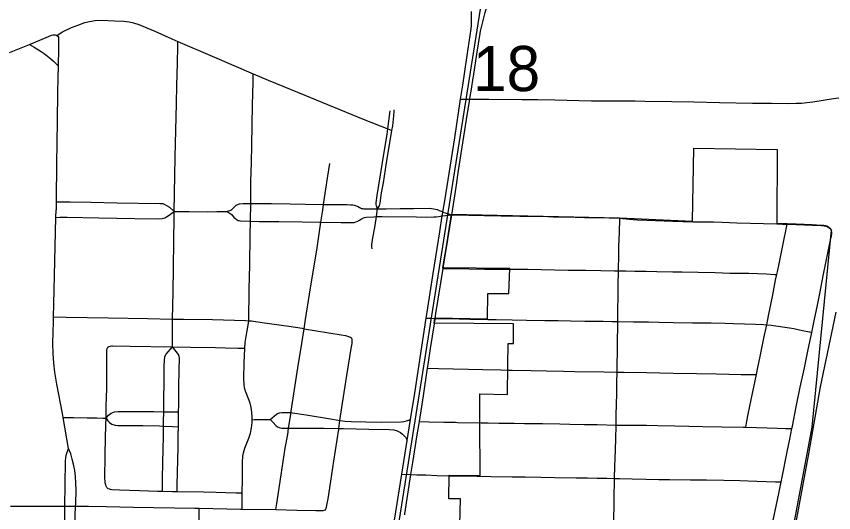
# Model space of a CAD drawing. Extents: x 0 to 34, y 0 to 22.
# Drawn here: x 2.454 to 3.211, y 15.065 to 15.525 of the extents above; entities that cross this region are included whole.
import ezdxf

# ---------------------------------------------------------------- set-up
doc = ezdxf.new("R2010")
doc.units = 0
for name, color, linetype in [('GM_X_City_Street', 7, 'Continuous'), ('GM_X_Corporation', 7, 'Continuous'), ('GM_X_Minor_River', 7, 'Continuous'), ('GM_X_Rail_Line', 7, 'Continuous'), ('GM_X_Section_Text', 7, 'Continuous'), ('GM_X_State_Route', 7, 'Continuous'), ('GM_X_Township_Road', 7, 'Continuous')]:
    doc.layers.add(name, color=color, linetype=linetype)

msp = doc.modelspace()

# ---------------------------------------------------------------- linework, layer by layer
at = {"layer": 'GM_X_City_Street'}
msp.add_line((2.60443, 15.14488), (2.60471, 15.15848), dxfattribs=at)
for points in [[(2.49204, 15.50724), (2.4939, 15.50843), (2.49715, 15.51052), (2.50563, 15.51456), (2.51223, 15.51724), (2.51802, 15.51914), (2.52233, 15.52031), (2.52728, 15.5211), (2.53315, 15.52149), (2.54545, 15.52087), (2.55408, 15.52043), (2.55892, 15.51979), (2.56306, 15.51882), (2.56771, 15.51729), (2.58256, 15.51109), (2.59851, 15.50412), (2.60398, 15.50176), (2.63561, 15.48808), (2.67368, 15.47178), (2.6876, 15.46582), (2.72152, 15.45187), (2.77557, 15.42967), (2.79824, 15.42088), (2.79975, 15.42029), (2.80214, 15.41937)], [(2.44824, 15.49158), (2.46207, 15.49706), (2.46659, 15.49895), (2.48215, 15.50542), (2.48698, 15.50738), (2.48863, 15.50781), (2.49027, 15.50785), (2.49128, 15.50762), (2.49204, 15.50724), (2.49289, 15.50655), (2.49339, 15.50575), (2.4936, 15.50481), (2.49355, 15.495), (2.49316, 15.47917), (2.49287, 15.46706), (2.49254, 15.45458), (2.49236, 15.42784), (2.49163, 15.38806), (2.49139, 15.35555), (2.49137, 15.3533), (2.49132, 15.34582)], [(2.59904, 15.2446), (2.59962, 15.26943), (2.6006, 15.33911), (2.60069, 15.34429), (2.6015, 15.3945), (2.60284, 15.44425), (2.60316, 15.46104), (2.60352, 15.48157), (2.60387, 15.49712), (2.60398, 15.50176)], [(2.46659, 15.49895), (2.47094, 15.49629), (2.47743, 15.49232), (2.48032, 15.49047), (2.48342, 15.48809), (2.48647, 15.48559), (2.48882, 15.48351), (2.49169, 15.48064), (2.49316, 15.47917)], [(2.66974, 15.24298), (2.67007, 15.27231), (2.67055, 15.29468), (2.67096, 15.32204), (2.67114, 15.33519), (2.67137, 15.35173), (2.67166, 15.3724), (2.67207, 15.3892), (2.67252, 15.40597), (2.67312, 15.44265), (2.67354, 15.46441), (2.67368, 15.47178)], [(3.08138, 15.44564), (3.10531, 15.44514), (3.13596, 15.4445), (3.15338, 15.44445), (3.16828, 15.44433), (3.17633, 15.44443), (3.18126, 15.44466), (3.18618, 15.44513), (3.19169, 15.44585), (3.21075, 15.44877), (3.21572, 15.44934)], [(2.78874, 15.34659), (2.78773, 15.34931), (2.78749, 15.35074), (2.78745, 15.35217), (2.78846, 15.35887), (2.79, 15.36868), (2.79322, 15.38953), (2.79754, 15.41586), (2.79824, 15.42088), (2.80052, 15.43738)], [(2.78874, 15.34659), (2.79013, 15.34857), (2.79063, 15.34954), (2.79105, 15.35069), (2.79132, 15.35176), (2.79251, 15.36149), (2.79419, 15.37068), (2.79705, 15.38915), (2.80214, 15.41937), (2.80284, 15.42354), (2.80397, 15.43282), (2.80426, 15.43716), (2.80425, 15.43841)], [(2.69472, 15.06802), (2.69558, 15.07383), (2.69949, 15.10031), (2.7034, 15.12488), (2.70561, 15.13776), (2.7065, 15.14359), (2.70869, 15.15802), (2.70888, 15.15927), (2.71508, 15.19923), (2.71868, 15.22197), (2.72088, 15.23564), (2.72224, 15.24407), (2.72671, 15.27362), (2.73158, 15.30294), (2.73276, 15.31047), (2.73531, 15.32774), (2.73637, 15.33442), (2.73814, 15.34551), (2.7389, 15.35066), (2.74251, 15.37509), (2.74472, 15.3886)], [(2.49137, 15.3533), (2.49354, 15.35328), (2.50425, 15.35315), (2.52366, 15.35276), (2.54735, 15.35223), (2.58725, 15.35171), (2.58993, 15.35145), (2.5914, 15.35091), (2.59354, 15.34984), (2.59622, 15.3481), (2.60069, 15.34429)], [(2.64842, 15.34413), (2.65097, 15.34472), (2.65207, 15.34507), (2.65304, 15.34546), (2.65391, 15.34599), (2.65466, 15.34669), (2.65589, 15.34783), (2.65799, 15.34991), (2.65878, 15.35047), (2.65938, 15.35079), (2.66005, 15.35108), (2.66098, 15.35134), (2.66452, 15.35171), (2.67005, 15.35173), (2.67137, 15.35173), (2.6905, 15.35165), (2.7079, 15.35138), (2.72218, 15.35097), (2.7389, 15.35066), (2.76069, 15.3506), (2.76388, 15.35048), (2.76502, 15.35043), (2.76603, 15.35024), (2.76709, 15.35005), (2.76891, 15.34957), (2.76985, 15.34923), (2.77088, 15.34868), (2.77214, 15.34799), (2.77312, 15.34749), (2.77399, 15.34712), (2.77489, 15.34685), (2.77594, 15.34667), (2.77783, 15.34656), (2.77883, 15.34656), (2.78033, 15.34656), (2.78477, 15.34654), (2.78874, 15.34659), (2.79687, 15.34681), (2.80966, 15.34694), (2.82202, 15.3471), (2.83645, 15.34716), (2.84101, 15.34664), (2.84383, 15.34601), (2.84596, 15.3452), (2.84849, 15.34405), (2.8492, 15.34363), (2.85749, 15.34117)], [(2.50283, 15.12451), (2.4979, 15.15327), (2.49727, 15.15695), (2.49191, 15.18439), (2.49008, 15.19546), (2.48906, 15.20413), (2.48853, 15.21224), (2.4884, 15.22221), (2.48881, 15.24211), (2.48891, 15.24655), (2.48916, 15.25825), (2.48967, 15.28495), (2.49113, 15.33877), (2.49132, 15.34582)], [(2.49113, 15.33877), (2.49478, 15.33883), (2.50164, 15.33894), (2.53081, 15.33845), (2.56427, 15.33774), (2.58592, 15.33752), (2.58939, 15.33766), (2.59194, 15.33833), (2.59489, 15.34021), (2.60069, 15.34429)], [(2.60069, 15.34429), (2.60467, 15.34425), (2.61455, 15.34415), (2.63127, 15.34402), (2.63995, 15.34407), (2.64842, 15.34413)], [(2.64842, 15.34413), (2.65041, 15.34344), (2.65137, 15.343), (2.65202, 15.34265), (2.65366, 15.34146), (2.65589, 15.33909), (2.65748, 15.3373), (2.65817, 15.33673), (2.65879, 15.3364), (2.65977, 15.33599), (2.66076, 15.33573), (2.66196, 15.33556), (2.67114, 15.33519), (2.67921, 15.33505), (2.69731, 15.335), (2.71904, 15.33457), (2.73522, 15.33444), (2.73637, 15.33442), (2.75508, 15.33411), (2.76616, 15.33397), (2.76728, 15.33409), (2.76867, 15.33447), (2.76987, 15.33501), (2.77196, 15.33618), (2.77393, 15.33734), (2.77514, 15.338), (2.77662, 15.33855), (2.77858, 15.33896), (2.78547, 15.33939), (2.7878, 15.33941), (2.79299, 15.33944), (2.82469, 15.33914), (2.83392, 15.33906), (2.84089, 15.33916), (2.84319, 15.33927), (2.84562, 15.33956), (2.84866, 15.34017), (2.85169, 15.3405), (2.85749, 15.34117)], [(2.78379, 15.3096), (2.78347, 15.31155), (2.78347, 15.31347), (2.7841, 15.31782), (2.78645, 15.33114), (2.7878, 15.33941), (2.78874, 15.34659)], [(2.48891, 15.24655), (2.50061, 15.24639), (2.53977, 15.24582), (2.57581, 15.24503), (2.59904, 15.2446), (2.60934, 15.24441), (2.63607, 15.24416), (2.66654, 15.24324), (2.66974, 15.24298), (2.67214, 15.24279), (2.68203, 15.24149), (2.70664, 15.23784), (2.71893, 15.23597), (2.72088, 15.23564), (2.75511, 15.23006), (2.75901, 15.22938), (2.7611, 15.22886), (2.76384, 15.22782), (2.76476, 15.22704)], [(2.599, 15.21872), (2.59901, 15.22272), (2.59906, 15.23601), (2.59905, 15.2398), (2.59904, 15.2446)], [(2.6659, 15.21757), (2.6664, 15.22282), (2.66781, 15.23211), (2.66835, 15.23519), (2.66974, 15.24298)], [(2.74067, 15.06785), (2.74159, 15.0702), (2.74223, 15.0736), (2.74302, 15.07817), (2.74546, 15.09452), (2.7483, 15.11297), (2.75283, 15.14253), (2.75293, 15.14319), (2.75401, 15.15074), (2.75626, 15.16657), (2.76031, 15.1924), (2.7645, 15.21737), (2.76515, 15.22182), (2.76541, 15.22456), (2.76541, 15.22586), (2.76476, 15.22704)], [(2.5375, 15.15277), (2.53772, 15.16425), (2.53818, 15.1798), (2.5383, 15.19019), (2.53838, 15.20206), (2.53829, 15.20841), (2.53829, 15.21242), (2.53837, 15.21583), (2.53862, 15.21727), (2.5391, 15.21865)], [(2.5391, 15.21865), (2.54013, 15.21919), (2.54121, 15.2196), (2.54247, 15.21977), (2.54349, 15.21978), (2.55969, 15.21955), (2.59832, 15.21873), (2.599, 15.21872)], [(2.59101, 15.15867), (2.59112, 15.16474), (2.59104, 15.17186), (2.59126, 15.18465), (2.5914, 15.20159), (2.59182, 15.21002), (2.59307, 15.21217), (2.599, 15.21872)], [(2.599, 15.21872), (2.61577, 15.21838), (2.63882, 15.21809), (2.64816, 15.21788), (2.65938, 15.21768), (2.6659, 15.21757)], [(2.60471, 15.15848), (2.60484, 15.16471), (2.6048, 15.18208), (2.60525, 15.19696), (2.60537, 15.20831), (2.60518, 15.20986), (2.60467, 15.21174), (2.599, 15.21872)], [(2.67271, 15.15135), (2.67276, 15.15353), (2.67247, 15.15842), (2.67184, 15.16265), (2.67082, 15.16678), (2.66941, 15.17081), (2.66659, 15.17779), (2.66571, 15.18089), (2.66523, 15.18407), (2.66508, 15.18913), (2.66544, 15.20472), (2.66581, 15.21658), (2.6659, 15.21757)], [(2.4979, 15.15327), (2.50332, 15.15327), (2.50742, 15.15327), (2.51989, 15.15308), (2.52912, 15.15295), (2.53452, 15.15283), (2.5375, 15.15277)], [(2.53823, 15.0885), (2.53765, 15.08974), (2.53727, 15.09097), (2.5368, 15.09278), (2.53658, 15.09411), (2.53642, 15.09706), (2.53651, 15.10343), (2.53662, 15.112), (2.5368, 15.12009), (2.53738, 15.14684), (2.5375, 15.15277)], [(2.5375, 15.15277), (2.53972, 15.15551), (2.54209, 15.15729), (2.54521, 15.15864), (2.54863, 15.15908), (2.55121, 15.15906), (2.58183, 15.1588), (2.59101, 15.15867)], [(2.5375, 15.15277), (2.53913, 15.15031), (2.54061, 15.14882), (2.54299, 15.1472), (2.54581, 15.1463), (2.54848, 15.14601), (2.55295, 15.14601), (2.55674, 15.14608), (2.57161, 15.14596), (2.5871, 15.14556), (2.59068, 15.14542)], [(2.59068, 15.14542), (2.59077, 15.15168), (2.59097, 15.15657), (2.59101, 15.15867)], [(2.59101, 15.15867), (2.59744, 15.15858), (2.60471, 15.15848)], [(2.68935, 15.15146), (2.69517, 15.15637), (2.69622, 15.15701), (2.69797, 15.15757), (2.70014, 15.15798), (2.70271, 15.15798), (2.70869, 15.15802)], [(2.70869, 15.15802), (2.71008, 15.15781), (2.72264, 15.15593), (2.7471, 15.15171), (2.75401, 15.15074), (2.75878, 15.15008), (2.76434, 15.14962), (2.77799, 15.14921), (2.79289, 15.14918), (2.81051, 15.14928), (2.81308, 15.14963), (2.81548, 15.15014), (2.81753, 15.15083), (2.8193, 15.15142)], [(2.58967, 15.08518), (2.58967, 15.08871), (2.58966, 15.09714), (2.59025, 15.12478), (2.59054, 15.13503), (2.59063, 15.14183), (2.59068, 15.14542)], [(2.59068, 15.14542), (2.59886, 15.1451), (2.60443, 15.14488)], [(2.60329, 15.08491), (2.60344, 15.09091), (2.60424, 15.12563), (2.60428, 15.12874), (2.60435, 15.13771), (2.60441, 15.14424), (2.60443, 15.14488)], [(2.66357, 15.08356), (2.66367, 15.09636), (2.6639, 15.11195), (2.66421, 15.11762), (2.66468, 15.12077), (2.66592, 15.12508), (2.66969, 15.1343), (2.67112, 15.13898), (2.67211, 15.14377), (2.67264, 15.14863), (2.67271, 15.15135)], [(2.67271, 15.15135), (2.67495, 15.15138), (2.67746, 15.15142), (2.68187, 15.15156), (2.68935, 15.15146)], [(2.68935, 15.15146), (2.69214, 15.14872), (2.69471, 15.14598), (2.6962, 15.14486), (2.69787, 15.14406), (2.70015, 15.14358), (2.7065, 15.14359)], [(2.7065, 15.14359), (2.70975, 15.14359), (2.73919, 15.14351), (2.75293, 15.14319), (2.75721, 15.1431), (2.78086, 15.14269), (2.7995, 15.14234), (2.8038, 15.14189), (2.80709, 15.14106), (2.81, 15.13952), (2.81184, 15.13809), (2.81291, 15.13712), (2.81463, 15.13506), (2.81624, 15.13213)], [(2.49768, 14.96704), (2.49775, 14.97442), (2.49781, 14.98129), (2.49853, 15.01852), (2.49941, 15.06631), (2.49948, 15.07124), (2.49976, 15.09114), (2.49993, 15.11337), (2.50014, 15.11643), (2.50081, 15.11934), (2.50283, 15.12451)], [(2.50775, 14.96677), (2.50775, 14.97401), (2.50774, 14.97953), (2.50765, 14.98334), (2.50796, 15.01754), (2.5087, 15.05362), (2.50931, 15.07131), (2.50939, 15.07352), (2.50981, 15.08591), (2.50961, 15.09269), (2.50912, 15.09882), (2.50851, 15.1044), (2.50748, 15.11011), (2.50626, 15.1148), (2.50483, 15.11969), (2.50283, 15.12451)], [(2.53823, 15.0885), (2.53928, 15.08774), (2.54049, 15.08725), (2.54136, 15.08698), (2.5429, 15.08667), (2.55002, 15.08623), (2.56841, 15.08572), (2.58511, 15.08529), (2.58967, 15.08518)], [(2.58967, 15.08518), (2.59888, 15.08497), (2.60329, 15.08491)], [(2.60329, 15.08491), (2.62778, 15.08457), (2.6394, 15.08427), (2.64843, 15.08398), (2.65785, 15.0837), (2.66357, 15.08356)], [(2.66345, 15.06858), (2.66352, 15.07769), (2.66357, 15.08356)], [(2.44913, 15.07128), (2.45786, 15.07109), (2.47033, 15.07121), (2.47282, 15.07117), (2.4778, 15.0712), (2.49199, 15.07113), (2.49948, 15.07124), (2.50586, 15.07134), (2.50931, 15.07131), (2.52131, 15.07119), (2.53749, 15.07079), (2.56299, 15.07034), (2.61959, 15.06933), (2.62376, 15.06926), (2.66187, 15.06861), (2.66345, 15.06858), (2.69472, 15.06802), (2.71411, 15.06767), (2.73179, 15.06728), (2.73493, 15.06721), (2.73858, 15.06719), (2.74067, 15.06785)], [(2.62241, 14.98522), (2.62241, 14.98933), (2.623, 15.02035), (2.6234, 15.04143), (2.62367, 15.0625), (2.62376, 15.06926)]]:
    msp.add_lwpolyline(points, dxfattribs=at)
at = {"layer": 'GM_X_Corporation'}
msp.add_lwpolyline([(2.86497, 15.05401), (2.86558, 15.0779), (2.85464, 15.07802), (2.85495, 15.09998), (2.88392, 15.09962), (2.88345, 15.14913), (2.88352, 15.17524), (2.9092, 15.17479), (2.90943, 15.20171), (2.90967, 15.22196), (2.91462, 15.22196), (2.91462, 15.24005), (2.84114, 15.24075), (2.84191, 15.24576), (2.89059, 15.24486), (2.89092, 15.26831), (2.9104, 15.26814), (2.91123, 15.29144), (2.8493, 15.29204), (2.85018, 15.29755), (2.85246, 15.3118), (2.85726, 15.34172), (3.01272, 15.33845), (3.0804, 15.33531), (3.08159, 15.40297), (3.15871, 15.40174), (3.15824, 15.33319), (3.16349, 15.33307), (3.16776, 15.33297), (3.17609, 15.33278), (3.19102, 15.33209), (3.1991, 15.33165), (3.20192, 15.33142), (3.2035, 15.33108), (3.20522, 15.33051), (3.20646, 15.32969), (3.20736, 15.32886), (3.20868, 15.32697), (3.19089, 15.14435), (3.16209, 14.99135)], dxfattribs=at)
at = {"layer": 'GM_X_Minor_River'}
msp.add_lwpolyline([(3.21302, 15.25097), (3.19848, 15.18182), (3.18753, 15.1198), (3.1749, 15.05137), (3.16293, 14.99432), (3.155, 14.93223), (3.1516, 14.80775), (3.14918, 14.72387)], dxfattribs=at)
at = {"layer": 'GM_X_Rail_Line'}
msp.add_lwpolyline([(2.65698, 14.1), (2.90883, 15.68759), (2.96003, 16.05223), (2.64019, 16.66968)], dxfattribs=at)
at = {"layer": 'GM_X_State_Route'}
for points in [[(2.8838, 15.50922), (2.88411, 15.51123), (2.88735, 15.52495), (2.88836, 15.52846), (2.89186, 15.54064), (2.89539, 15.55295), (2.89657, 15.56116), (2.89694, 15.57337), (2.89599, 15.58344), (2.8956, 15.58708), (2.89411, 15.59432), (2.89287, 15.60034)], [(2.78927, 14.96044), (2.79673, 15.00714), (2.80215, 15.04342), (2.80394, 15.05456), (2.80579, 15.06612), (2.81129, 15.10087), (2.81624, 15.13213), (2.8193, 15.15142), (2.8232, 15.17603), (2.83384, 15.24533), (2.83471, 15.25101), (2.84029, 15.28663), (2.84637, 15.32532), (2.84866, 15.34017), (2.8489, 15.34169), (2.8492, 15.34363), (2.85105, 15.35416), (2.86018, 15.41252), (2.86567, 15.44818), (2.86765, 15.46106), (2.8717, 15.48874), (2.87545, 15.51329), (2.87568, 15.51694), (2.87587, 15.52938)], [(2.87731, 15.46816), (2.87748, 15.46922), (2.8808, 15.49007), (2.8838, 15.50922)], [(2.85749, 15.34117), (2.85806, 15.34482), (2.86147, 15.36676), (2.8638, 15.3821), (2.86633, 15.39805), (2.8712, 15.42934), (2.87415, 15.44821), (2.87427, 15.44898), (2.87564, 15.45756), (2.87731, 15.46816)], [(2.85051, 15.29758), (2.85197, 15.30673), (2.85749, 15.34117)], [(2.84213, 15.24521), (2.84285, 15.24968), (2.84953, 15.29148), (2.85051, 15.29758)], [(2.84136, 15.2402), (2.84149, 15.24099), (2.84197, 15.24416), (2.84213, 15.24521)], [(2.81974, 15.1006), (2.82036, 15.10441), (2.82151, 15.11159), (2.82548, 15.13737), (2.82719, 15.14779), (2.82747, 15.14957), (2.83126, 15.17354), (2.83511, 15.19901), (2.83563, 15.20246), (2.83784, 15.21714), (2.84136, 15.2402)], [(2.81398, 15.06325), (2.81414, 15.06424), (2.81974, 15.1006)]]:
    msp.add_lwpolyline(points, dxfattribs=at)
at = {"layer": 'GM_X_Township_Road'}
msp.add_line((2.81129, 15.10087), (2.81974, 15.1006), dxfattribs=at)
for points in [[(2.86567, 15.44818), (2.86947, 15.44819), (2.87415, 15.44821)], [(2.87415, 15.44821), (2.89182, 15.44827), (2.92227, 15.44783), (2.93719, 15.44779), (2.95274, 15.44756), (2.98692, 15.44678), (3.00245, 15.44675), (3.01675, 15.4467), (3.02732, 15.4467), (3.03621, 15.44652), (3.06106, 15.44601), (3.08138, 15.44564)], [(2.85749, 15.34117), (2.87312, 15.34082), (2.8876, 15.34049), (2.90316, 15.34011), (2.92059, 15.3399), (2.93488, 15.33986), (2.9411, 15.33978), (2.95165, 15.33937), (2.96285, 15.33913), (2.98027, 15.33877), (3.00326, 15.33824), (3.01295, 15.33789)], [(3.01167, 15.28919), (3.01171, 15.29203), (3.01198, 15.30203), (3.01224, 15.31154), (3.01262, 15.32547), (3.01292, 15.33682), (3.01295, 15.33789)], [(3.01295, 15.33789), (3.01565, 15.3378), (3.02552, 15.33667), (3.02924, 15.33637), (3.03796, 15.33601), (3.06223, 15.33532), (3.08063, 15.33475)], [(3.08063, 15.33475), (3.08847, 15.33466), (3.09963, 15.33451), (3.10769, 15.33416), (3.12135, 15.33374), (3.15847, 15.33263)], [(3.15835, 15.28579), (3.15893, 15.2884), (3.16049, 15.29569), (3.16222, 15.30485), (3.1642, 15.31431), (3.16768, 15.33095), (3.16798, 15.33241)], [(3.15847, 15.33263), (3.16372, 15.33251), (3.16798, 15.33241)], [(3.16798, 15.33241), (3.17632, 15.33223), (3.19125, 15.33154), (3.19933, 15.3311), (3.20215, 15.33086), (3.20372, 15.33053), (3.20545, 15.32995), (3.20669, 15.32913), (3.20759, 15.32831), (3.20891, 15.32642)], [(3.19069, 15.23224), (3.19294, 15.24304), (3.19593, 15.25738), (3.19808, 15.26836), (3.20141, 15.28606), (3.20552, 15.3055), (3.20779, 15.31644), (3.2086, 15.32012), (3.20918, 15.32347), (3.20936, 15.32497), (3.20891, 15.32642)], [(2.84953, 15.29148), (2.85462, 15.2914), (2.85997, 15.29132), (2.87324, 15.29112), (2.88769, 15.29089), (2.90881, 15.29091), (2.91145, 15.29088)], [(2.91145, 15.29088), (2.92804, 15.29071), (2.96536, 15.28997), (2.9814, 15.2897), (2.99558, 15.28945), (3.00809, 15.28924), (3.01167, 15.28919)], [(3.01109, 15.24228), (3.01111, 15.24428), (3.01124, 15.25452), (3.01135, 15.26378), (3.0115, 15.27587), (3.01167, 15.28919)], [(3.01167, 15.28919), (3.01858, 15.2891), (3.02685, 15.28897), (3.03733, 15.2888), (3.0472, 15.28864), (3.06211, 15.28841), (3.07065, 15.28828), (3.08552, 15.28799), (3.10122, 15.28776), (3.11472, 15.28708), (3.12516, 15.28717), (3.1324, 15.28709), (3.14836, 15.2866), (3.15626, 15.28594), (3.15835, 15.28579)], [(3.14908, 15.23926), (3.15075, 15.24762), (3.15457, 15.26712), (3.15719, 15.28052), (3.15835, 15.28579)], [(2.83384, 15.24533), (2.83812, 15.24527), (2.84213, 15.24521)], [(2.84213, 15.24521), (2.85429, 15.24502), (2.87419, 15.24458), (2.88975, 15.24432), (2.89082, 15.2443), (2.89168, 15.24429)], [(2.89168, 15.24429), (2.89862, 15.24417), (2.91332, 15.24392), (2.92651, 15.24368), (2.9436, 15.24337), (2.95582, 15.24315), (2.96724, 15.24294), (2.98062, 15.24275), (2.99758, 15.24251), (3.00594, 15.24237), (3.01109, 15.24228)], [(3.01048, 15.19543), (3.01052, 15.19719), (3.01109, 15.24228)], [(3.01109, 15.24228), (3.02568, 15.24209), (3.03948, 15.24186), (3.04938, 15.2417), (3.06274, 15.24149), (3.08022, 15.2412), (3.09745, 15.24093), (3.11008, 15.24072), (3.11817, 15.24055), (3.13867, 15.23994), (3.14609, 15.23951), (3.14908, 15.23926)], [(3.13938, 15.1931), (3.14077, 15.19958), (3.14287, 15.20993), (3.14637, 15.22695), (3.14908, 15.23926)], [(3.14908, 15.23926), (3.15297, 15.23891), (3.15961, 15.23806), (3.16573, 15.23711), (3.16995, 15.23641), (3.17419, 15.23571), (3.17806, 15.23497), (3.18218, 15.23407), (3.18868, 15.23267), (3.19069, 15.23224)], [(3.17226, 15.14305), (3.17274, 15.14545), (3.17633, 15.16312), (3.18009, 15.18137), (3.18382, 15.1993), (3.18738, 15.21634), (3.19069, 15.23224)], [(2.83511, 15.19901), (2.84518, 15.19879), (2.87312, 15.19818), (2.88617, 15.19787), (2.90294, 15.19738), (2.91022, 15.19724)], [(2.91022, 15.19724), (2.91335, 15.19718), (2.93111, 15.19684), (2.94518, 15.19658), (2.96097, 15.19628), (2.97113, 15.19609), (2.99844, 15.1956), (3.01048, 15.19543)], [(3.00955, 15.14635), (3.00973, 15.1559), (3.00991, 15.16544), (3.01011, 15.17547), (3.0103, 15.18583), (3.01048, 15.19543)], [(3.01048, 15.19543), (3.01705, 15.19533), (3.0376, 15.19496), (3.0624, 15.19451), (3.08387, 15.19412), (3.1025, 15.19378), (3.12544, 15.19336), (3.13803, 15.19313), (3.13938, 15.1931)], [(3.12966, 15.14434), (3.1307, 15.14985), (3.13191, 15.15636), (3.13329, 15.16372), (3.136, 15.1771), (3.13816, 15.18743), (3.13938, 15.1931)], [(2.82747, 15.14957), (2.8364, 15.14937), (2.85008, 15.14907), (2.86091, 15.14891), (2.86289, 15.14888)], [(2.86289, 15.14888), (2.88459, 15.14856), (2.88645, 15.14853)], [(2.88645, 15.14853), (2.89111, 15.14846), (2.90106, 15.14827), (2.91537, 15.1481), (2.92469, 15.14797), (2.94149, 15.14788), (2.95752, 15.14751), (2.96678, 15.1473), (2.98048, 15.147), (2.99219, 15.14674), (3.00955, 15.14635)], [(3.00817, 15.09688), (3.00848, 15.10819), (3.00868, 15.11526), (3.00892, 15.12366), (3.00919, 15.1332), (3.00955, 15.14635)], [(3.00955, 15.14635), (3.01835, 15.14632), (3.03783, 15.14625), (3.04808, 15.14603), (3.06388, 15.14571), (3.08999, 15.14516), (3.10756, 15.14479), (3.1273, 15.14437), (3.12966, 15.14434)], [(3.12966, 15.14434), (3.14926, 15.14387), (3.15905, 15.14357), (3.16637, 15.14334), (3.17226, 15.14305)], [(3.16232, 15.0937), (3.16318, 15.09797), (3.16793, 15.12158), (3.17033, 15.13344), (3.17226, 15.14305)], [(2.81974, 15.1006), (2.82504, 15.10042), (2.83356, 15.10014), (2.84372, 15.0998), (2.85518, 15.09943)], [(2.85518, 15.09943), (2.86216, 15.09946), (2.8808, 15.09913), (2.88415, 15.09906)], [(2.88415, 15.09906), (2.89384, 15.09885), (2.91353, 15.09851), (2.92554, 15.0983), (2.93981, 15.09808), (2.95287, 15.09792), (2.97276, 15.09755), (2.98313, 15.09737), (2.99204, 15.09722), (3.00094, 15.09703), (3.00817, 15.09688)], [(3.00741, 15.05124), (3.00751, 15.05998), (3.00766, 15.07164), (3.0079, 15.08351), (3.00805, 15.09092), (3.00817, 15.09688)], [(3.00817, 15.09688), (3.01298, 15.09673), (3.02437, 15.0965), (3.03705, 15.09623), (3.04906, 15.09598), (3.05893, 15.09588), (3.07839, 15.0957), (3.09339, 15.09555), (3.10918, 15.09534), (3.12418, 15.09496), (3.13977, 15.09455), (3.15698, 15.0939), (3.16232, 15.0937)], [(3.15315, 15.04833), (3.15479, 15.05668), (3.15805, 15.07272), (3.16014, 15.08301), (3.16232, 15.0937)]]:
    msp.add_lwpolyline(points, dxfattribs=at)

# ---------------------------------------------------------------- texts
at = {"layer": 'GM_X_Section_Text'}
msp.add_text('18', height=0.041856, rotation=0.00001, dxfattribs=at).set_placement((2.87708, 15.45572))

doc.saveas('drawing.dxf')
